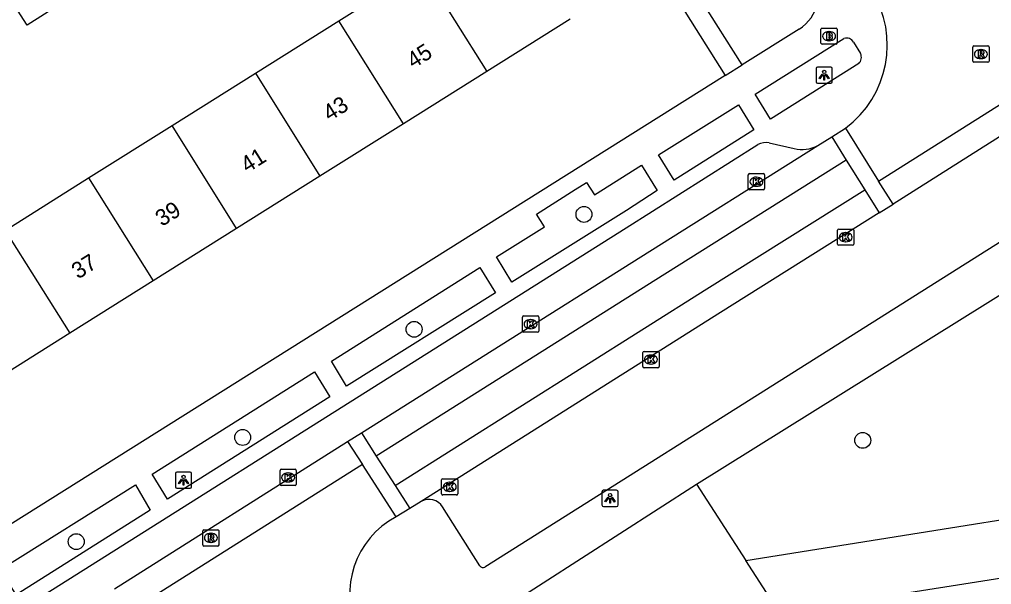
# Model space of a CAD drawing. Extents: x 160077 to 160945, y 386481 to 387498.
# Drawn here: x 160424.3 to 160484.1, y 387207.7 to 387242.4 of the extents above; entities that cross this region are included whole.
import ezdxf

# ---------------------------------------------------------------- set-up
doc = ezdxf.new("R2010")
doc.units = 0
for name, color, linetype in [('IMGEO_Boom', 7, 'Continuous'), ('IMGEO_Brandkraan', 7, 'Continuous'), ('IMGEO_Groenvoorziening', 7, 'Continuous'), ('IMGEO_Kolk', 7, 'Continuous'), ('IMGEO_Lichtpunt', 7, 'Continuous'), ('IMGEO_Pand', 7, 'Continuous'), ('IMGEO_Pand_nummerreeks', 7, 'Continuous'), ('IMGEO_Rijbaan_lokaal_gesloten', 7, 'Continuous'), ('IMGEO_Rijbaan_lokaal_open', 7, 'Continuous'), ('IMGEO_Rioolput', 7, 'Continuous'), ('IMGEO_Voetpad_open', 7, 'Continuous')]:
    doc.layers.add(name, color=color, linetype=linetype)

msp = doc.modelspace()

# ---------------------------------------------------------------- linework, layer by layer
at = {"layer": 'IMGEO_Boom'}
for centre in [(160459.014, 387230.426), (160448.574, 387223.366), (160438.035, 387216.728), (160476.149, 387216.548), (160427.806, 387210.325)]:
    msp.add_circle(centre, 0.489, dxfattribs=at)
at = {"layer": 'IMGEO_Brandkraan'}
for p, q in [((160473.583, 387240.946), (160473.583, 387241.798)), ((160473.658, 387241.872), (160474.51, 387241.872)), ((160474.584, 387241.798), (160474.584, 387240.946)), ((160474.071, 387241.652), (160474.096, 387241.652)), ((160474.51, 387240.872), (160473.658, 387240.872)), ((160474.094, 387241.092), (160474.069, 387241.092))]:
    msp.add_line(p, q, dxfattribs=at)
for points in [[(160473.583, 387240.946), (160473.583, 387241.798)], [(160473.658, 387241.872), (160474.51, 387241.872)], [(160474.584, 387241.798), (160474.584, 387240.946)], [(160473.931, 387241.572), (160473.931, 387241.172), (160474.144, 387241.172)], [(160474.162, 387241.572), (160473.931, 387241.572)], [(160474.11, 387241.491), (160474.056, 387241.491), (160474.056, 387241.415)], [(160474.056, 387241.415), (160474.109, 387241.415)], [(160474.118, 387241.339), (160474.056, 387241.339), (160474.056, 387241.258)], [(160474.056, 387241.258), (160474.118, 387241.258)], [(160474.51, 387240.872), (160473.658, 387240.872)]]:
    msp.add_lwpolyline(points, dxfattribs=at)
for centre, radius, start, end in [((160473.66, 387241.796), 0.0765, 91.55205, 178.44795), ((160473.66, 387241.796), 0.0765, 91.55205, 178.44795), ((160474.508, 387241.796), 0.0765, 1.55205, 88.44795), ((160474.508, 387241.796), 0.0765, 1.55205, 88.44795), ((160474.111, 387241.453), 0.0379, 267.82845, 90.93552), ((160474.119, 387241.298), 0.0404, 269.87594, 90.50774), ((160474.15, 387241.423), 0.251, 268.66757, 293.53466), ((160474.166, 387241.427), 0.145, 59.4692, 91.53667), ((160474.191, 387241.474), 0.0922, 285.51372, 58.15012), ((160474.196, 387241.282), 0.105, 301.31148, 78.98903), ((160473.66, 387240.948), 0.0765, 181.55205, 268.44795), ((160473.66, 387240.948), 0.0765, 181.55205, 268.44795), ((160474.508, 387240.948), 0.0765, 271.55205, 358.44795), ((160474.508, 387240.948), 0.0765, 271.55205, 358.44795)]:
    msp.add_arc(centre, radius, start, end, dxfattribs=at)
for centre, major_axis, ratio, start_param, end_param in [((160474.07, 387241.372), (-0.387, 0.002), 0.722429, 4.712389, 7.853982), ((160474.095, 387241.372), (-0.39, 0.002), 0.717154, 1.570796, 4.712389)]:
    msp.add_ellipse(centre, major_axis=major_axis, ratio=ratio, start_param=start_param, end_param=end_param, dxfattribs=at)
at = {"layer": 'IMGEO_Groenvoorziening'}
for points in [[(160465.938, 387213.851), (160468.963, 387209.178)], [(160468.963, 387209.178), (160498.497, 387213.871)], [(160498.218, 387210.216), (160471.06, 387205.939)], [(160471.06, 387205.939), (160468.963, 387209.178)]]:
    msp.add_lwpolyline(points, dxfattribs=at)
at = {"layer": 'IMGEO_Kolk'}
for p, q in [((160469.116, 387232.005), (160469.116, 387232.857)), ((160469.191, 387232.931), (160470.043, 387232.931)), ((160470.117, 387232.857), (160470.117, 387232.005)), ((160469.604, 387232.711), (160469.629, 387232.711)), ((160470.043, 387231.931), (160469.191, 387231.931)), ((160469.627, 387232.151), (160469.602, 387232.151)), ((160474.6, 387228.599), (160474.6, 387229.451)), ((160474.675, 387229.525), (160475.527, 387229.525)), ((160475.088, 387229.305), (160475.113, 387229.305)), ((160475.601, 387229.451), (160475.601, 387228.599)), ((160475.111, 387228.745), (160475.086, 387228.745)), ((160475.527, 387228.525), (160474.675, 387228.525)), ((160455.232, 387223.26), (160455.232, 387224.112)), ((160455.307, 387224.186), (160456.159, 387224.186)), ((160455.72, 387223.966), (160455.745, 387223.966)), ((160456.233, 387224.112), (160456.233, 387223.26)), ((160455.743, 387223.406), (160455.718, 387223.406)), ((160456.159, 387223.186), (160455.307, 387223.186)), ((160462.631, 387221.082), (160462.631, 387221.934)), ((160462.706, 387222.008), (160463.558, 387222.008)), ((160463.119, 387221.788), (160463.144, 387221.788)), ((160463.632, 387221.934), (160463.632, 387221.082)), ((160463.558, 387221.008), (160462.706, 387221.008)), ((160463.142, 387221.228), (160463.117, 387221.228)), ((160440.33, 387213.843), (160440.33, 387214.695)), ((160440.405, 387214.769), (160441.257, 387214.769)), ((160440.818, 387214.549), (160440.843, 387214.549)), ((160441.331, 387214.695), (160441.331, 387213.843)), ((160441.257, 387213.769), (160440.405, 387213.769)), ((160440.841, 387213.989), (160440.816, 387213.989)), ((160450.26, 387213.265), (160450.26, 387214.117)), ((160450.335, 387214.191), (160451.187, 387214.191)), ((160450.748, 387213.971), (160450.773, 387213.971)), ((160451.261, 387214.117), (160451.261, 387213.265)), ((160451.187, 387213.191), (160450.335, 387213.191)), ((160450.771, 387213.411), (160450.746, 387213.411))]:
    msp.add_line(p, q, dxfattribs=at)
for points in [[(160469.116, 387232.005), (160469.116, 387232.857)], [(160469.191, 387232.931), (160470.043, 387232.931)], [(160470.117, 387232.857), (160470.117, 387232.005)], [(160469.437, 387232.631), (160469.56, 387232.631), (160469.56, 387232.48), (160469.69, 387232.631), (160469.854, 387232.631), (160469.708, 387232.48), (160469.861, 387232.231), (160469.709, 387232.231), (160469.624, 387232.395), (160469.56, 387232.328), (160469.56, 387232.231), (160469.437, 387232.231), (160469.437, 387232.631)], [(160470.043, 387231.931), (160469.191, 387231.931)], [(160474.6, 387228.599), (160474.6, 387229.451)], [(160474.675, 387229.525), (160475.527, 387229.525)], [(160474.921, 387229.225), (160475.044, 387229.225), (160475.044, 387229.074), (160475.174, 387229.225), (160475.338, 387229.225), (160475.192, 387229.074), (160475.345, 387228.825), (160475.193, 387228.825), (160475.108, 387228.989), (160475.044, 387228.922), (160475.044, 387228.825), (160474.921, 387228.825), (160474.921, 387229.225)], [(160475.601, 387229.451), (160475.601, 387228.599)], [(160475.527, 387228.525), (160474.675, 387228.525)], [(160455.232, 387223.26), (160455.232, 387224.112)], [(160455.307, 387224.186), (160456.159, 387224.186)], [(160455.553, 387223.886), (160455.676, 387223.886), (160455.676, 387223.735), (160455.806, 387223.886), (160455.97, 387223.886), (160455.824, 387223.735), (160455.977, 387223.486), (160455.825, 387223.486), (160455.74, 387223.65), (160455.676, 387223.583), (160455.676, 387223.486), (160455.553, 387223.486), (160455.553, 387223.886)], [(160456.233, 387224.112), (160456.233, 387223.26)], [(160456.159, 387223.186), (160455.307, 387223.186)], [(160462.631, 387221.082), (160462.631, 387221.934)], [(160462.706, 387222.008), (160463.558, 387222.008)], [(160462.952, 387221.708), (160463.075, 387221.708), (160463.075, 387221.557), (160463.205, 387221.708), (160463.369, 387221.708), (160463.223, 387221.557), (160463.376, 387221.308), (160463.224, 387221.308), (160463.139, 387221.472), (160463.075, 387221.405), (160463.075, 387221.308), (160462.952, 387221.308), (160462.952, 387221.708)], [(160463.632, 387221.934), (160463.632, 387221.082)], [(160463.558, 387221.008), (160462.706, 387221.008)], [(160440.33, 387213.843), (160440.33, 387214.695)], [(160440.405, 387214.769), (160441.257, 387214.769)], [(160440.651, 387214.469), (160440.774, 387214.469), (160440.774, 387214.318), (160440.904, 387214.469), (160441.068, 387214.469), (160440.922, 387214.318), (160441.075, 387214.069), (160440.923, 387214.069), (160440.838, 387214.233), (160440.774, 387214.166), (160440.774, 387214.069), (160440.651, 387214.069), (160440.651, 387214.469)], [(160441.331, 387214.695), (160441.331, 387213.843)], [(160441.257, 387213.769), (160440.405, 387213.769)], [(160450.26, 387213.265), (160450.26, 387214.117)], [(160450.335, 387214.191), (160451.187, 387214.191)], [(160450.581, 387213.891), (160450.704, 387213.891), (160450.704, 387213.74), (160450.834, 387213.891), (160450.998, 387213.891), (160450.852, 387213.74), (160451.005, 387213.491), (160450.853, 387213.491), (160450.768, 387213.655), (160450.704, 387213.588), (160450.704, 387213.491), (160450.581, 387213.491), (160450.581, 387213.891)], [(160451.261, 387214.117), (160451.261, 387213.265)], [(160451.187, 387213.191), (160450.335, 387213.191)]]:
    msp.add_lwpolyline(points, dxfattribs=at)
for centre, start, end in [((160469.193, 387232.855), 91.55205, 178.44795), ((160469.193, 387232.855), 91.55205, 178.44795), ((160470.041, 387232.855), 1.55205, 88.44795), ((160470.041, 387232.855), 1.55205, 88.44795), ((160469.193, 387232.007), 181.55205, 268.44795), ((160469.193, 387232.007), 181.55205, 268.44795), ((160470.041, 387232.007), 271.55205, 358.44795), ((160470.041, 387232.007), 271.55205, 358.44795), ((160474.677, 387229.449), 91.55205, 178.44795), ((160474.677, 387229.449), 91.55205, 178.44795), ((160475.525, 387229.449), 1.55205, 88.44795), ((160475.525, 387229.449), 1.55205, 88.44795), ((160474.677, 387228.601), 181.55205, 268.44795), ((160474.677, 387228.601), 181.55205, 268.44795), ((160475.525, 387228.601), 271.55205, 358.44795), ((160475.525, 387228.601), 271.55205, 358.44795), ((160455.309, 387224.11), 91.55205, 178.44795), ((160455.309, 387224.11), 91.55205, 178.44795), ((160456.157, 387224.11), 1.55205, 88.44795), ((160456.157, 387224.11), 1.55205, 88.44795), ((160455.309, 387223.262), 181.55205, 268.44795), ((160455.309, 387223.262), 181.55205, 268.44795), ((160456.157, 387223.262), 271.55205, 358.44795), ((160456.157, 387223.262), 271.55205, 358.44795), ((160462.708, 387221.932), 91.55205, 178.44795), ((160462.708, 387221.932), 91.55205, 178.44795), ((160463.556, 387221.932), 1.55205, 88.44795), ((160463.556, 387221.932), 1.55205, 88.44795), ((160462.708, 387221.084), 181.55205, 268.44795), ((160462.708, 387221.084), 181.55205, 268.44795), ((160463.556, 387221.084), 271.55205, 358.44795), ((160463.556, 387221.084), 271.55205, 358.44795), ((160440.407, 387214.693), 91.55205, 178.44795), ((160440.407, 387214.693), 91.55205, 178.44795), ((160441.255, 387214.693), 1.55205, 88.44795), ((160441.255, 387214.693), 1.55205, 88.44795), ((160440.407, 387213.845), 181.55205, 268.44795), ((160440.407, 387213.845), 181.55205, 268.44795), ((160441.255, 387213.845), 271.55205, 358.44795), ((160441.255, 387213.845), 271.55205, 358.44795), ((160450.337, 387214.115), 91.55205, 178.44795), ((160450.337, 387214.115), 91.55205, 178.44795), ((160451.185, 387214.115), 1.55205, 88.44795), ((160451.185, 387214.115), 1.55205, 88.44795), ((160450.337, 387213.267), 181.55205, 268.44795), ((160450.337, 387213.267), 181.55205, 268.44795), ((160451.185, 387213.267), 271.55205, 358.44795), ((160451.185, 387213.267), 271.55205, 358.44795)]:
    msp.add_arc(centre, 0.0765, start, end, dxfattribs=at)
for centre, major_axis, ratio, start_param, end_param in [((160469.603, 387232.431), (-0.387, 0.002), 0.722429, 4.712389, 7.853982), ((160469.628, 387232.431), (-0.39, 0.002), 0.717154, 1.570796, 4.712389), ((160475.087, 387229.025), (-0.387, 0.002), 0.722429, 4.712389, 7.853982), ((160475.112, 387229.025), (-0.39, 0.002), 0.717154, 1.570796, 4.712389), ((160455.719, 387223.686), (-0.387, 0.002), 0.722429, 4.712389, 7.853982), ((160455.744, 387223.686), (-0.39, 0.002), 0.717154, 1.570796, 4.712389), ((160463.118, 387221.508), (-0.387, 0.002), 0.722429, 4.712389, 7.853982), ((160463.143, 387221.508), (-0.39, 0.002), 0.717154, 1.570796, 4.712389), ((160440.817, 387214.269), (-0.387, 0.002), 0.722429, 4.712389, 7.853982), ((160440.842, 387214.269), (-0.39, 0.002), 0.717154, 1.570796, 4.712389), ((160450.747, 387213.691), (-0.387, 0.002), 0.722429, 4.712389, 7.853982), ((160450.772, 387213.691), (-0.39, 0.002), 0.717154, 1.570796, 4.712389)]:
    msp.add_ellipse(centre, major_axis=major_axis, ratio=ratio, start_param=start_param, end_param=end_param, dxfattribs=at)
at = {"layer": 'IMGEO_Lichtpunt'}
for p, q in [((160474.185, 387239.473), (160473.377, 387239.473)), ((160474.185, 387239.473), (160473.377, 387239.473)), ((160473.283, 387239.378), (160473.283, 387238.571)), ((160473.283, 387239.378), (160473.283, 387238.571)), ((160474.279, 387238.571), (160474.279, 387239.378)), ((160474.279, 387238.571), (160474.279, 387239.378)), ((160473.377, 387238.477), (160474.185, 387238.477)), ((160473.377, 387238.477), (160474.185, 387238.477)), ((160433.902, 387214.503), (160433.902, 387213.696)), ((160433.902, 387214.503), (160433.902, 387213.696)), ((160434.804, 387214.598), (160433.996, 387214.598)), ((160434.804, 387214.598), (160433.996, 387214.598)), ((160434.898, 387213.696), (160434.898, 387214.503)), ((160434.898, 387213.696), (160434.898, 387214.503)), ((160433.996, 387213.602), (160434.804, 387213.602)), ((160433.996, 387213.602), (160434.804, 387213.602)), ((160460.12, 387213.387), (160460.12, 387212.58)), ((160460.12, 387213.387), (160460.12, 387212.58)), ((160461.022, 387213.482), (160460.214, 387213.482)), ((160461.022, 387213.482), (160460.214, 387213.482)), ((160461.116, 387212.58), (160461.116, 387213.387)), ((160461.116, 387212.58), (160461.116, 387213.387)), ((160460.214, 387212.486), (160461.022, 387212.486)), ((160460.214, 387212.486), (160461.022, 387212.486))]:
    msp.add_line(p, q, dxfattribs=at)
for points in [[(160473.657, 387239.042), (160473.696, 387239.014), (160473.508, 387238.752), (160473.47, 387238.779), (160473.657, 387239.042)], [(160473.759, 387238.994), (160473.806, 387238.994), (160473.806, 387238.672), (160473.759, 387238.672), (160473.759, 387238.994)], [(160473.869, 387239.014), (160473.907, 387239.041), (160474.094, 387238.779), (160474.055, 387238.751), (160473.869, 387239.014)], [(160434.276, 387214.167), (160434.315, 387214.139), (160434.127, 387213.877), (160434.089, 387213.904), (160434.276, 387214.167)], [(160434.378, 387214.119), (160434.425, 387214.119), (160434.425, 387213.797), (160434.378, 387213.797), (160434.378, 387214.119)], [(160434.488, 387214.139), (160434.526, 387214.166), (160434.713, 387213.904), (160434.674, 387213.876), (160434.488, 387214.139)], [(160460.494, 387213.051), (160460.533, 387213.023), (160460.345, 387212.761), (160460.307, 387212.788), (160460.494, 387213.051)], [(160460.596, 387213.003), (160460.643, 387213.003), (160460.643, 387212.681), (160460.596, 387212.681), (160460.596, 387213.003)], [(160460.706, 387213.023), (160460.744, 387213.05), (160460.931, 387212.788), (160460.892, 387212.76), (160460.706, 387213.023)]]:
    msp.add_lwpolyline(points, dxfattribs=at)
for centre in [(160473.782, 387239.176), (160434.401, 387214.301), (160460.619, 387213.185)]:
    msp.add_circle(centre, 0.0994, dxfattribs=at)
for centre, start, end in [((160473.377, 387239.378), 90, 180), ((160473.377, 387239.378), 90, 180), ((160474.185, 387239.378), 0, 90), ((160474.185, 387239.378), 0, 90), ((160473.377, 387238.571), 180, 270), ((160473.377, 387238.571), 180, 270), ((160474.185, 387238.571), 270, 0), ((160474.185, 387238.571), 270, 360), ((160433.996, 387214.503), 90, 180), ((160433.996, 387214.503), 90, 180), ((160434.804, 387214.503), 0, 90), ((160434.804, 387214.503), 0, 90), ((160433.996, 387213.696), 180, 270), ((160433.996, 387213.696), 180, 270), ((160434.804, 387213.696), 270, 0), ((160434.804, 387213.696), 270, 360), ((160460.214, 387213.387), 90, 180), ((160460.214, 387213.387), 90, 180), ((160461.022, 387213.387), 0, 90), ((160461.022, 387213.387), 0, 90), ((160460.214, 387212.58), 180, 270), ((160460.214, 387212.58), 180, 270), ((160461.022, 387212.58), 270, 0), ((160461.022, 387212.58), 270, 360)]:
    msp.add_arc(centre, 0.0946, start, end, dxfattribs=at)
at = {"layer": 'IMGEO_Pand'}
for points in [[(160443.947, 387242.308), (160449.074, 387245.524)], [(160449.074, 387245.524), (160453.038, 387239.204)], [(160428.383, 387244.343), (160424.797, 387242.053), (160423.467, 387244.136)], [(160458.165, 387242.42), (160453.038, 387239.204)], [(160438.821, 387239.091), (160443.947, 387242.308)], [(160447.912, 387235.987), (160443.947, 387242.308)], [(160433.694, 387235.875), (160438.821, 387239.091)], [(160438.821, 387239.091), (160442.785, 387232.771)], [(160453.038, 387239.204), (160447.912, 387235.987)], [(160428.568, 387232.66), (160433.694, 387235.875)], [(160437.658, 387229.555), (160433.694, 387235.875)], [(160447.912, 387235.987), (160442.785, 387232.771)], [(160423.442, 387229.443), (160428.568, 387232.66)], [(160428.568, 387232.66), (160432.533, 387226.339)], [(160442.785, 387232.771), (160437.658, 387229.555)], [(160423.442, 387229.443), (160427.406, 387223.123)], [(160437.658, 387229.555), (160432.533, 387226.339)], [(160432.533, 387226.339), (160427.406, 387223.123)], [(160427.406, 387223.123), (160422.279, 387219.906)]]:
    msp.add_lwpolyline(points, dxfattribs=at)
at = {"layer": 'IMGEO_Rijbaan_lokaal_gesloten'}
for points in [[(160477.128, 387232.473), (160492.831, 387242.374)], [(160493.712, 387240.972), (160478.021, 387231.045)], [(160445.343, 387217), (160462.516, 387227.814), (160473.384, 387234.655)], [(160473.384, 387234.655), (160474.253, 387235.192)], [(160475.133, 387233.755), (160463.439, 387226.398), (160446.236, 387215.571)], [(160447.41, 387213.769), (160466.573, 387225.845), (160476.287, 387231.935)], [(160477.162, 387230.526), (160467.409, 387224.394), (160449.009, 387212.798)], [(160430.163, 387207.438), (160444.485, 387216.473)], [(160445.399, 387215.056), (160431.059, 387206.014)], [(160449.009, 387212.798), (160448.303, 387212.355)]]:
    msp.add_lwpolyline(points, dxfattribs=at)
at = {"layer": 'IMGEO_Rijbaan_lokaal_open'}
for points in [[(160474.253, 387235.192), (160475.088, 387235.715)], [(160475.088, 387235.715), (160477.128, 387232.473)], [(160474.253, 387235.192), (160475.133, 387233.755)], [(160475.133, 387233.755), (160476.287, 387231.935)], [(160478.021, 387231.045), (160477.128, 387232.473)], [(160476.287, 387231.935), (160477.162, 387230.526)], [(160477.162, 387230.526), (160478.021, 387231.045)], [(160444.485, 387216.473), (160445.343, 387217)], [(160445.343, 387217), (160446.236, 387215.571)], [(160444.485, 387216.473), (160445.399, 387215.056)], [(160446.236, 387215.571), (160447.41, 387213.769)], [(160447.472, 387211.842), (160445.399, 387215.056)], [(160447.41, 387213.769), (160448.303, 387212.355)], [(160448.303, 387212.355), (160447.472, 387211.842)]]:
    msp.add_lwpolyline(points, dxfattribs=at)
for centre, radius, start, end in [((160471.277, 387240.834), 6.382, 306.66704, 31.64374), ((160449.893, 387207.168), 5.264, 117.38543, 205.9271)]:
    msp.add_arc(centre, radius, start, end, dxfattribs=at)
at = {"layer": 'IMGEO_Rioolput'}
for p, q in [((160482.913, 387239.843), (160482.913, 387240.695)), ((160482.988, 387240.769), (160483.84, 387240.769)), ((160483.914, 387240.695), (160483.914, 387239.843)), ((160483.424, 387239.989), (160483.399, 387239.989)), ((160483.401, 387240.549), (160483.426, 387240.549)), ((160483.84, 387239.769), (160482.988, 387239.769)), ((160435.579, 387210.131), (160435.579, 387210.983)), ((160435.654, 387211.057), (160436.506, 387211.057)), ((160436.067, 387210.837), (160436.092, 387210.837)), ((160436.58, 387210.983), (160436.58, 387210.131)), ((160436.09, 387210.277), (160436.065, 387210.277)), ((160436.506, 387210.057), (160435.654, 387210.057))]:
    msp.add_line(p, q, dxfattribs=at)
for points in [[(160482.913, 387239.843), (160482.913, 387240.695)], [(160482.988, 387240.769), (160483.84, 387240.769)], [(160483.914, 387240.695), (160483.914, 387239.843)], [(160483.502, 387240.467), (160483.25, 387240.469), (160483.25, 387240.069)], [(160483.25, 387240.069), (160483.374, 387240.069), (160483.374, 387240.231), (160483.385, 387240.231)], [(160483.428, 387240.388), (160483.374, 387240.388), (160483.374, 387240.307)], [(160483.374, 387240.307), (160483.426, 387240.307)], [(160483.432, 387240.202), (160483.503, 387240.069), (160483.643, 387240.069), (160483.578, 387240.195)], [(160483.84, 387239.769), (160482.988, 387239.769)], [(160435.579, 387210.131), (160435.579, 387210.983)], [(160435.654, 387211.057), (160436.506, 387211.057)], [(160436.168, 387210.755), (160435.916, 387210.757), (160435.916, 387210.357)], [(160436.58, 387210.983), (160436.58, 387210.131)], [(160435.916, 387210.357), (160436.04, 387210.357), (160436.04, 387210.519), (160436.051, 387210.519)], [(160436.094, 387210.676), (160436.04, 387210.676), (160436.04, 387210.595)], [(160436.04, 387210.595), (160436.092, 387210.595)], [(160436.098, 387210.49), (160436.169, 387210.357), (160436.309, 387210.357), (160436.244, 387210.483)], [(160436.506, 387210.057), (160435.654, 387210.057)]]:
    msp.add_lwpolyline(points, dxfattribs=at)
for centre, radius, start, end in [((160482.99, 387240.693), 0.0765, 91.55205, 178.44795), ((160482.99, 387240.693), 0.0765, 91.55205, 178.44795), ((160483.838, 387240.693), 0.0765, 1.55205, 88.44795), ((160483.838, 387240.693), 0.0765, 1.55205, 88.44795), ((160483.384, 387240.178), 0.0533, 26.02933, 88.69889), ((160483.41, 387240.496), 0.19, 274.7715, 282.96867), ((160483.434, 387240.292), 0.0964, 77.00612, 93.18647), ((160483.448, 387240.349), 0.0378, 276.66336, 79.67722), ((160483.501, 387240.357), 0.109, 350.36119, 89.41601), ((160483.499, 387240.357), 0.112, 277.58423, 350.98172), ((160483.483, 387240.142), 0.108, 29.51342, 73.79051), ((160482.99, 387239.845), 0.0765, 181.55205, 268.44795), ((160482.99, 387239.845), 0.0765, 181.55205, 268.44795), ((160483.838, 387239.845), 0.0765, 271.55205, 358.44795), ((160483.838, 387239.845), 0.0765, 271.55205, 358.44795), ((160435.656, 387210.981), 0.0765, 91.55205, 178.44795), ((160435.656, 387210.981), 0.0765, 91.55205, 178.44795), ((160436.167, 387210.645), 0.109, 350.36119, 89.41601), ((160436.504, 387210.981), 0.0765, 1.55205, 88.44795), ((160436.504, 387210.981), 0.0765, 1.55205, 88.44795), ((160435.656, 387210.133), 0.0765, 181.55205, 268.44795), ((160435.656, 387210.133), 0.0765, 181.55205, 268.44795), ((160436.05, 387210.466), 0.0533, 26.02933, 88.69889), ((160436.076, 387210.784), 0.19, 274.7715, 282.96867), ((160436.1, 387210.58), 0.0964, 77.00612, 93.18647), ((160436.114, 387210.637), 0.0378, 276.66336, 79.67722), ((160436.165, 387210.645), 0.112, 277.58423, 350.98172), ((160436.149, 387210.43), 0.108, 29.51342, 73.79051), ((160436.504, 387210.133), 0.0765, 271.55205, 358.44795), ((160436.504, 387210.133), 0.0765, 271.55205, 358.44795)]:
    msp.add_arc(centre, radius, start, end, dxfattribs=at)
for centre, major_axis, ratio, start_param, end_param in [((160483.4, 387240.269), (-0.387, 0.002), 0.722429, 4.712389, 7.853982), ((160483.425, 387240.269), (-0.39, 0.002), 0.717154, 1.570796, 4.712389), ((160436.066, 387210.557), (-0.387, 0.002), 0.722429, 4.712389, 7.853982), ((160436.091, 387210.557), (-0.39, 0.002), 0.717154, 1.570796, 4.712389)]:
    msp.add_ellipse(centre, major_axis=major_axis, ratio=ratio, start_param=start_param, end_param=end_param, dxfattribs=at)
at = {"layer": 'IMGEO_Voetpad_open'}
for points in [[(160468.731, 387239.603), (160466.226, 387243.596), (160471.912, 387247.163)], [(160463.439, 387245.729), (160467.691, 387238.95)], [(160472.236, 387241.799), (160468.731, 387239.603)], [(160469.541, 387237.805), (160474.996, 387241.227)], [(160503.883, 387240.878), (160497.878, 387237.096), (160452.917, 387208.765)], [(160475.578, 387241.007), (160476.016, 387240.304)], [(160467.691, 387238.95), (160468.731, 387239.603)], [(160475.903, 387239.682), (160470.478, 387236.277), (160469.541, 387237.805)], [(160467.691, 387238.95), (160407.555, 387201.225)], [(160468.507, 387237.153), (160469.465, 387235.624), (160464.554, 387232.533), (160463.592, 387234.087), (160468.507, 387237.153)], [(160414.069, 387199.66), (160461.605, 387229.597), (160469.706, 387234.709)], [(160465.938, 387213.851), (160500, 387235.084), (160500.121, 387235.16)], [(160470.4, 387234.828), (160471.937, 387234.472)], [(160459.665, 387231.62), (160462.559, 387233.439), (160463.522, 387231.883), (160461.625, 387230.674), (160454.582, 387226.269), (160453.633, 387227.827), (160456.581, 387229.661), (160456.093, 387230.437), (160458.481, 387231.949), (160459.163, 387232.386), (160459.665, 387231.62)], [(160452.616, 387227.169), (160453.57, 387225.605), (160444.427, 387219.882), (160443.496, 387221.414), (160452.616, 387227.169)], [(160442.458, 387220.76), (160443.401, 387219.22), (160433.415, 387212.929), (160432.475, 387214.471), (160442.458, 387220.76)], [(160432.35, 387212.258), (160424.113, 387207.05), (160423.147, 387208.618), (160431.443, 387213.815), (160432.35, 387212.258)], [(160449.437, 387203.261), (160465.938, 387213.851)], [(160452.621, 387208.837), (160450.325, 387212.464)]]:
    msp.add_lwpolyline(points, dxfattribs=at)
for centre, radius, start, end in [((160470.863, 387243.989), 2.584, 302.08759, 31.86666), ((160475.154, 387240.764), 0.489, 29.75282, 108.8333), ((160475.516, 387240.074), 0.55, 314.64812, 24.7584), ((160470.22, 387233.794), 1.049, 80.12529, 119.33445), ((160472.434, 387236.358), 1.95, 255.24745, 299.16825), ((160449.489, 387211.93), 0.992, 32.56701, 118.9511), ((160452.805, 387208.947), 0.214, 210.94053, 301.71685)]:
    msp.add_arc(centre, radius, start, end, dxfattribs=at)

# ---------------------------------------------------------------- texts
at = {"layer": 'IMGEO_Pand_nummerreeks'}
for s, p in [('45', (160448.522, 387239.345)), ('43', (160443.371, 387236.113)), ('41', (160438.316, 387232.942)), ('39', (160433.068, 387229.65)), ('37', (160427.917, 387226.418))]:
    msp.add_text(s, height=1, rotation=32.10343, dxfattribs=at).set_placement(p)

doc.saveas('drawing.dxf')
